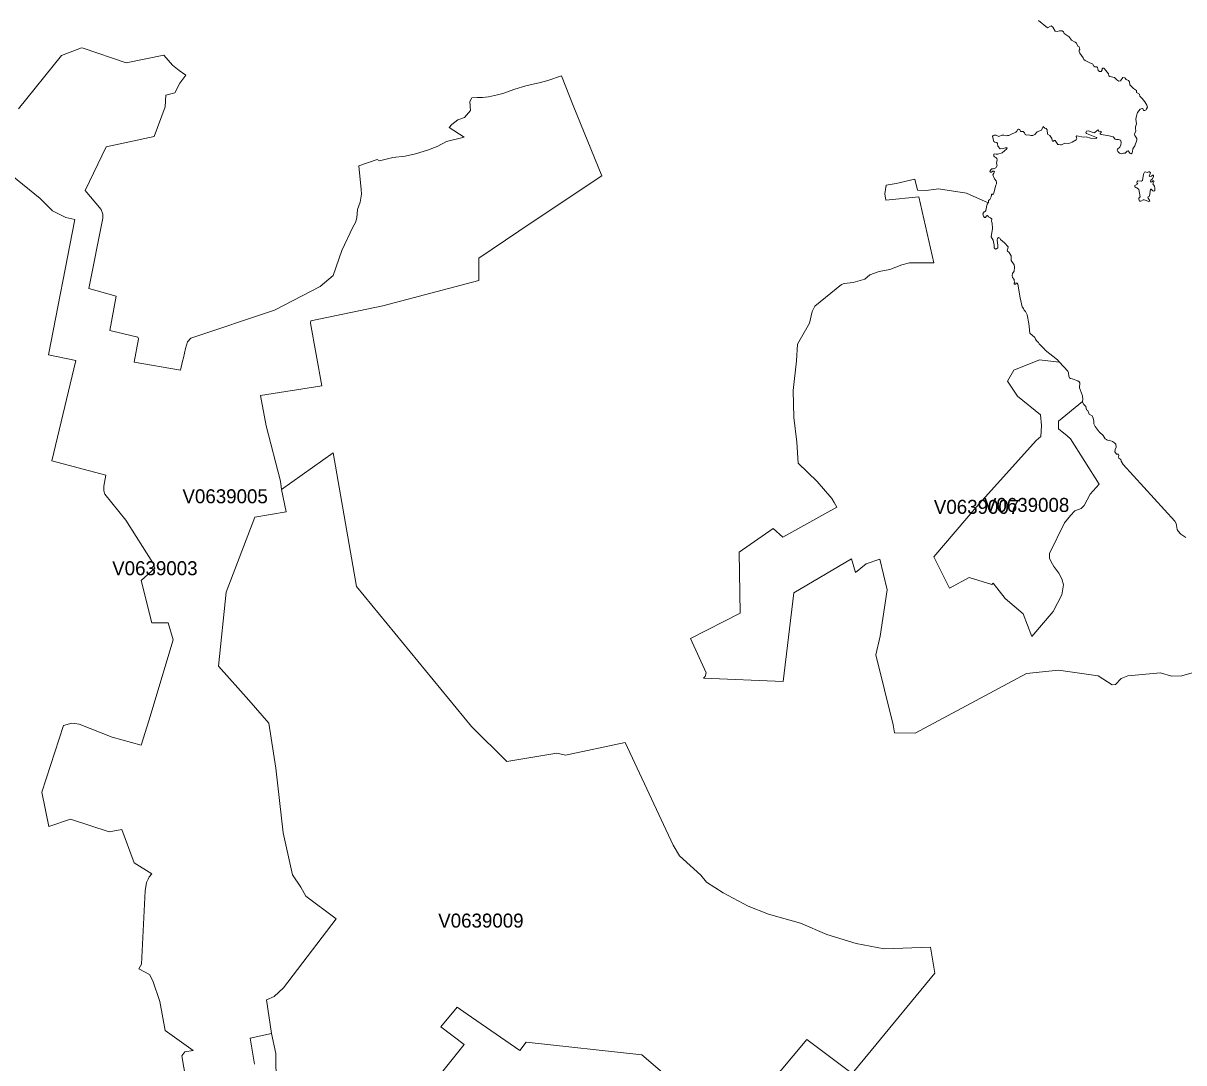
# Model space of a CAD drawing. Extents: x 369010 to 735936, y 6377141 to 6616555.
# Drawn here: x 431865 to 440156, y 6528960 to 6536384 of the extents above; entities that cross this region are included whole.
import ezdxf
from ezdxf.enums import TextEntityAlignment as Align

# ---------------------------------------------------------------- set-up
doc = ezdxf.new("R2010")
doc.units = 0
doc.header["$LTSCALE"] = 40
doc.layers.add('3', color=7, linetype='Continuous', lineweight=13)
doc.layers.add('4', color=7, linetype='Continuous')

msp = doc.modelspace()

# ---------------------------------------------------------------- linework, layer by layer
at = {"layer": '3'}
for points in [[(439887.96, 6535765.81), (439889.94, 6535773.76), (439896.23, 6535784.84), (439893.09, 6535799.57), (439879.18, 6535822.41), (439858.99, 6535845.42), (439841.78, 6535862.13), (439840.12, 6535877.53), (439819.6, 6535888.28), (439817.62, 6535904.01), (439797.76, 6535916.75), (439771.94, 6535944.39), (439769.45, 6535965.08), (439760.35, 6535974.51), (439744.96, 6535983.28), (439734.2, 6535993.21), (439721.95, 6535995.53), (439704.25, 6535971.7), (439693.16, 6535971.04), (439678.76, 6535980.14), (439661.88, 6535997.52), (439628.78, 6536003.81), (439621.99, 6536008.94), (439618.85, 6536023.34), (439589.22, 6536058.92), (439584.75, 6536063.72), (439577.64, 6536064.05), (439572.5, 6536058.92), (439572.17, 6536050.15), (439566.55, 6536039.89), (439553.47, 6536039.06), (439544.04, 6536046.18), (439543.21, 6536058.92), (439539.07, 6536068.35), (439534.27, 6536072.82), (439520.87, 6536073.48), (439512.92, 6536077.46), (439503.49, 6536093.67), (439495.05, 6536095.33), (439451.52, 6536117.84), (439442.42, 6536124.29), (439436.46, 6536137.37), (439414.61, 6536170.63), (439408.99, 6536180.9), (439408.66, 6536191.16), (439412.63, 6536195.46), (439408.66, 6536214.49), (439400.22, 6536220.12), (439389.95, 6536240.64), (439380.85, 6536249.75), (439355.2, 6536262.82), (439338.32, 6536285.83), (439302.24, 6536310.32), (439295.95, 6536323.39), (439288, 6536330.51), (439267.48, 6536330.18), (439251.59, 6536324.22), (439238.52, 6536326.54), (439221.31, 6536355.83), (439209.39, 6536365.76), (439182.08, 6536351.2), (439117.53, 6536403.83)], [(434409.11, 6535402.03), (434393.72, 6535411.63), (434261.98, 6535364.63), (434279.19, 6535197.14), (434281.18, 6535162.55), (434272.4, 6535106.77), (434252.54, 6535054.14), (434247.74, 6534994.56), (434238.97, 6534959.97), (434219.77, 6534927.2), (434140, 6534760.87), (434078.43, 6534582.79), (433985.59, 6534503.51), (433660.54, 6534334.2), (433061.25, 6534134.94), (433038.24, 6534108.12), (433022.85, 6534060.95), (433009.28, 6533993.59), (433002.66, 6533970.59), (432988.09, 6533906.04), (432656.26, 6533963.8), (432687.37, 6534128.81), (432682.41, 6534141.22), (432484.3, 6534189.39), (432529.48, 6534433.67), (432332.37, 6534488.62), (432433.32, 6534991.09), (432433.32, 6535020.05), (432421.74, 6535054.64), (432307.21, 6535189.36), (432458.15, 6535500.67), (432799.58, 6535575.81), (432878.7, 6535786.66), (432884.32, 6535871.24), (432947.88, 6535887.62), (432982.47, 6535956.97), (433025.83, 6536013.74), (432978.66, 6536046.34), (432931.49, 6536083.91), (432869.92, 6536157.06), (432600.98, 6536100.3), (432292.15, 6536206.05), (432281.56, 6536209.03), (432138.23, 6536153.26), (431832.05, 6535773.76)], [(431832.05, 6535773.76), (432138.23, 6536153.26), (432281.56, 6536209.03), (432292.15, 6536206.05), (432600.98, 6536100.3), (432869.92, 6536157.06), (432931.49, 6536083.91), (432978.66, 6536046.34), (433025.83, 6536013.74), (432982.47, 6535956.97), (432947.88, 6535887.62), (432884.32, 6535871.24), (432878.7, 6535786.66), (432799.58, 6535575.81), (432458.15, 6535500.67), (432307.21, 6535189.36), (432421.74, 6535054.64), (432433.32, 6535020.05), (432433.32, 6534991.09), (432332.37, 6534488.62), (432529.48, 6534433.67), (432484.3, 6534189.39), (432682.41, 6534141.22), (432687.37, 6534128.81), (432656.26, 6533963.8), (432988.09, 6533906.04), (433002.66, 6533970.59), (433009.28, 6533993.59), (433022.85, 6534060.95), (433038.24, 6534108.12), (433061.25, 6534134.94), (433660.54, 6534334.2), (433985.59, 6534503.51), (434078.43, 6534582.79), (434140, 6534760.87), (434219.77, 6534927.2), (434238.97, 6534959.97), (434247.74, 6534994.56), (434252.54, 6535054.14), (434272.4, 6535106.77), (434281.18, 6535162.55), (434279.19, 6535197.14), (434261.98, 6535364.63), (434393.72, 6535411.63), (434409.11, 6535402.03), (434504.28, 6535424.21), (434593.65, 6535433.81), (434667.3, 6535451.85), (434752.04, 6535477.83), (434821.22, 6535502.83), (434889.57, 6535539.4), (435014.52, 6535571.01), (434907.77, 6535639.37), (434925.98, 6535660.55), (434970.34, 6535693.32), (435017.5, 6535709.54), (435059.71, 6535760.52), (435055.9, 6535825.06), (435069.31, 6535850.05), (435107.87, 6535853.86), (435144.94, 6535854.19), (435188.3, 6535858.66), (435253.35, 6535871.57), (435291.41, 6535881.33), (435376.81, 6535912.94), (435456.25, 6535937.44), (435560.19, 6535961.77)], [(433516.88, 6528949.2), (433485.76, 6529134.56), (433638.52, 6529168.99), (433603.27, 6529410.29), (433656.56, 6529433.13), (433724.92, 6529493.87), (434101.11, 6529987.74), (433882.64, 6530149.27), (433848.88, 6530214.31), (433788.14, 6530300.87), (433721.61, 6530601.09), (433670.3, 6531063.35), (433619.16, 6531386.24), (433476.99, 6531548.6), (433259.02, 6531791.07), (433313.81, 6532321.84), (433519.53, 6532857.41), (433742.96, 6532895.48), (433709.86, 6533053.37), (433701.75, 6533113.44), (433601.12, 6533508.17), (433558.92, 6533724.15), (433998.16, 6533795.16), (433917.07, 6534241.85), (433918.56, 6534258.07), (434434.27, 6534366.14), (435119.45, 6534546.38), (435120.94, 6534705.26), (435500.61, 6534963.28), (435997.45, 6535292.97), (435794.88, 6535795.27), (435710.47, 6536008.77), (435612.16, 6535974.68), (435560.19, 6535961.77), (435456.25, 6535937.44), (435376.81, 6535912.94), (435291.41, 6535881.33), (435253.35, 6535871.57), (435188.3, 6535858.66), (435144.94, 6535854.19), (435107.87, 6535853.86), (435069.31, 6535850.05), (435055.9, 6535825.06), (435059.71, 6535760.52), (435017.5, 6535709.54), (434970.34, 6535693.32), (434925.98, 6535660.55), (434907.77, 6535639.37), (435014.52, 6535571.01), (434889.57, 6535539.4), (434821.22, 6535502.83), (434752.04, 6535477.83), (434667.3, 6535451.85), (434593.65, 6535433.81), (434504.28, 6535424.21), (434409.11, 6535402.03)], [(435560.19, 6535961.77), (435612.16, 6535974.68), (435710.47, 6536008.77), (435794.88, 6535795.27), (435997.45, 6535292.97), (435500.61, 6534963.28), (435120.94, 6534705.26), (435119.45, 6534546.38), (434434.27, 6534366.14), (433918.56, 6534258.07), (433917.07, 6534241.85), (433998.16, 6533795.16), (433558.92, 6533724.15), (433601.12, 6533508.17), (433701.75, 6533113.44), (433709.86, 6533053.37), (434078.1, 6533316.52), (434245.43, 6532361.56), (435067.82, 6531360.43), (435320.05, 6531110.85), (435677.37, 6531169.93), (435738.6, 6531157.35), (436165.6, 6531246.06), (436508.03, 6530514.54), (436553.71, 6530437.08), (436705.81, 6530299.71), (436746.03, 6530248.9), (436866.02, 6530174.42), (437043.6, 6530079.26), (437190.41, 6530022.16), (437417.64, 6529957.78), (437606.15, 6529876.85), (437816.51, 6529810.32), (438015.11, 6529772.25), (438346.45, 6529786.15), (438377.23, 6529598.97), (437921.77, 6529047.51), (437786.39, 6528882.5), (437463.65, 6529124.96), (436900.44, 6528454.84)], [(438968.25, 6535622.15), (438975.86, 6535626.46), (438985.3, 6535624.14), (438989.77, 6535611.07), (439008.63, 6535611.07), (439017.9, 6535601.13), (439023.03, 6535588.89), (439033.13, 6535584.92), (439050.51, 6535587.23), (439063.08, 6535582.93), (439078.97, 6535582.1), (439092.05, 6535589.72), (439109.42, 6535609.41), (439139.55, 6535621.33), (439152.46, 6535645.49), (439163.54, 6535635.23), (439173.47, 6535632.75), (439179.76, 6535622.15), (439183.4, 6535592.36), (439199.96, 6535582.6), (439213.03, 6535560.42), (439215.84, 6535547.68), (439218.49, 6535540.56), (439226.44, 6535542.05), (439230.41, 6535546.02), (439237.19, 6535546.85), (439256.56, 6535517.22), (439264.83, 6535518.05), (439275.26, 6535514.41), (439282.05, 6535514.74), (439305.55, 6535526.66), (439334.84, 6535525.5), (439358.51, 6535533.77), (439388.46, 6535550.49), (439391.11, 6535560.42), (439387.64, 6535574.16), (439393.1, 6535578.96), (439436.79, 6535569.85), (439458.97, 6535572.67), (439489.42, 6535562.74), (439532.12, 6535561.08), (439534.94, 6535564.72), (439532.12, 6535569.03), (439460.46, 6535597.49), (439456.16, 6535604.61), (439460.96, 6535613.38), (439477.17, 6535615.37), (439495.71, 6535607.92), (439518.55, 6535601.47), (439539.4, 6535621), (439547.02, 6535621.66), (439549, 6535610.57), (439559.6, 6535613.05), (439566.05, 6535609.91), (439565.55, 6535604.28), (439558.93, 6535599.48), (439558.11, 6535594.85), (439567.21, 6535590.38), (439622.16, 6535578.63), (439632.09, 6535577.8), (439651.28, 6535571.84), (439666.35, 6535556.78), (439674.62, 6535552.81), (439690.18, 6535552.81), (439704.74, 6535549.66), (439709.87, 6535534.27), (439706.73, 6535515.9), (439698.78, 6535499.02), (439683.72, 6535485.45), (439680.25, 6535476.84), (439684.22, 6535467.74), (439697.29, 6535455.82), (439711.69, 6535451.02), (439725.1, 6535456.65), (439738.17, 6535456.15), (439751.25, 6535471.21), (439758.37, 6535472.04), (439773.43, 6535453.01), (439781.37, 6535451.02), (439788.16, 6535457.81), (439790.8, 6535467.74), (439791.63, 6535487.1), (439805.87, 6535509.28), (439821.75, 6535549.66), (439821.59, 6535560.42), (439805.7, 6535581.27), (439803.38, 6535591.7), (439814.8, 6535615.04), (439811.66, 6535630.1), (439811.66, 6535643.84), (439818.44, 6535666.51), (439814.47, 6535698.62), (439817.78, 6535722.28), (439824.57, 6535745.29), (439845.92, 6535769.45), (439858.66, 6535775.41), (439866.11, 6535770.94), (439868.43, 6535761.84), (439877.53, 6535760.35), (439887.96, 6535765.81)], [(437223.01, 6532774.99), (437291.86, 6532714.08), (437677.15, 6532927.75), (437659.61, 6532960.19), (437642.07, 6532989.81), (437537.47, 6533111.46), (437401.09, 6533242.04), (437391.66, 6533392.65), (437371.47, 6533568.75), (437365.18, 6533762.05), (437389.51, 6533973.4), (437395.63, 6534091.57), (437483.18, 6534243.01), (437502.05, 6534324.77), (437521.58, 6534363.33), (437712.07, 6534517.91), (437730.28, 6534525.36), (437793.67, 6534533.47), (437878.74, 6534555.65), (437913.16, 6534587.42), (437979.53, 6534611.92), (438057.15, 6534625.49), (438141.56, 6534657.93), (438196.17, 6534672), (438370.45, 6534673.49), (438264.36, 6535145.17), (438028.19, 6535121.5), (438019.42, 6535166.02), (438030.84, 6535226.93), (438101.51, 6535239.01), (438235.23, 6535271.45), (438252.78, 6535192.34), (438316.16, 6535188.37), (438404.38, 6535201.61), (438604.31, 6535170.66), (438758.72, 6535101.15), (438761.04, 6535104.62), (438760.71, 6535117.2), (438770.14, 6535125.97), (438779.24, 6535143.35), (438781.56, 6535156.76), (438783.55, 6535162.71), (438788.35, 6535164.7), (438790.33, 6535160.4), (438794.3, 6535161.23), (438799.93, 6535169.83), (438801.42, 6535182.91), (438814.17, 6535226.93), (438818.8, 6535236.36), (438819.46, 6535247.45), (438816.32, 6535259.37), (438805.23, 6535272.78), (438793.31, 6535301.41), (438800.1, 6535312), (438803.57, 6535322.76), (438798.11, 6535326.73), (438791.33, 6535326.73), (438781.89, 6535319.61), (438774.28, 6535319.12), (438770.31, 6535325.07), (438776.76, 6535336.66), (438784.87, 6535342.95), (438796.62, 6535344.11), (438812.84, 6535351.22), (438823.6, 6535367.44), (438818.14, 6535384.49), (438822.11, 6535408.32), (438820.45, 6535417.76), (438814.5, 6535426.03), (438804.57, 6535430.5), (438798.61, 6535435.63), (438798.28, 6535448.21), (438805.06, 6535451.85), (438815.32, 6535448.21), (438826.74, 6535448.21), (438858.85, 6535457.81), (438891.79, 6535486.77), (438895.1, 6535494.22), (438880.37, 6535495.05), (438868.95, 6535488.26), (438844.78, 6535487.93), (438828.56, 6535506.8), (438826.58, 6535525.83), (438820.29, 6535532.62), (438806.72, 6535534.6), (438798.44, 6535538.91), (438790.17, 6535574.16), (438794.14, 6535581.27), (438800.93, 6535585.25), (438815.16, 6535584.92), (438835.02, 6535574.99), (438855.71, 6535583.76), (438870.77, 6535584.09), (438887.32, 6535579.29), (438896.42, 6535582.1), (438905.52, 6535582.1), (438919.76, 6535589.72), (438956, 6535606.6), (438964.44, 6535613.05), (438968.25, 6535622.15)], [(431617.06, 6535428.85), (431986.3, 6535132.43), (432030.32, 6535087.74), (432074.51, 6535044.38), (432168.68, 6534997.21)], [(432900.71, 6532102.55), (432783.53, 6532102.55), (432707.9, 6532405.09), (432805.21, 6532491.81), (432790.81, 6532531.37), (432598.17, 6532835.56), (432448.55, 6533021.26), (432441.27, 6533044.76), (432439.45, 6533077.2), (432455.67, 6533156.64), (432069.88, 6533257.6), (432241.17, 6533976.38), (432044.56, 6534016.1), (432234.06, 6534982.32), (432168.68, 6534997.21), (432074.51, 6535044.38), (432030.32, 6535087.74), (431986.3, 6535132.43), (431617.06, 6535428.85)], [(438724.46, 6535006.81), (438721.32, 6535023.03), (438729.59, 6535037.59), (438736.71, 6535040.08), (438743, 6535047.52), (438746.97, 6535071.36), (438752.76, 6535092.71), (438758.72, 6535101.15), (438604.31, 6535170.66), (438404.38, 6535201.61), (438316.16, 6535188.37), (438252.78, 6535192.34), (438235.23, 6535271.45), (438101.51, 6535239.01), (438030.84, 6535226.93), (438019.42, 6535166.02), (438028.19, 6535121.5), (438264.36, 6535145.17), (438370.45, 6534673.49), (438196.17, 6534672), (438141.56, 6534657.93), (438057.15, 6534625.49), (437979.53, 6534611.92), (437913.16, 6534587.42), (437878.74, 6534555.65), (437793.67, 6534533.47), (437730.28, 6534525.36), (437712.07, 6534517.91), (437521.58, 6534363.33), (437502.05, 6534324.77), (437483.18, 6534243.01), (437395.63, 6534091.57), (437389.51, 6533973.4), (437365.18, 6533762.05), (437371.47, 6533568.75), (437391.66, 6533392.65), (437401.09, 6533242.04), (437537.47, 6533111.46), (437642.07, 6532989.81), (437659.61, 6532960.19), (437677.15, 6532927.75), (437291.86, 6532714.08), (437223.01, 6532774.99), (436980.71, 6532605.68), (436986.84, 6532170.07), (436632.99, 6531990.33), (436744.37, 6531743.9), (436736.92, 6531719.57), (436724.68, 6531706.83), (437294.51, 6531683.82), (437371.47, 6532315.88), (437781.42, 6532558.68), (437809.89, 6532461.52), (437888.17, 6532522.26), (437984, 6532556.03), (438037.95, 6532337.23), (437987.97, 6532006.39), (437955.7, 6531872.66), (438081.15, 6531373.17), (438090.58, 6531315.08), (438238.38, 6531314.08), (439031.8, 6531740.75), (439260.53, 6531762.6), (439545.36, 6531723.38), (439643.84, 6531659.82), (439669.49, 6531661.31), (439710.04, 6531703.18), (439757.37, 6531722.05), (439990.9, 6531745.06), (440068.52, 6531720.73), (440142.83, 6531722.05), (440215.65, 6531743.73)], [(432168.68, 6534997.21), (432234.06, 6534982.32), (432044.56, 6534016.1), (432241.17, 6533976.38), (432069.88, 6533257.6), (432455.67, 6533156.64), (432439.45, 6533077.2), (432441.27, 6533044.76), (432448.55, 6533021.26), (432598.17, 6532835.56), (432790.81, 6532531.37), (432805.21, 6532491.81), (432707.9, 6532405.09), (432783.53, 6532102.55), (432900.71, 6532102.55), (432935.13, 6531979.91), (432761.68, 6531401.47), (432708.06, 6531227.86), (432499.19, 6531284.96), (432263.35, 6531378.8), (432211.38, 6531383.93), (432152.63, 6531368.04), (431997.55, 6530892.38), (432047.87, 6530648.1), (432202.28, 6530699.4), (432478.18, 6530608.87), (432569.53, 6530626.58), (432657.42, 6530387.76), (432782.37, 6530308.15), (432764.83, 6530287.13), (432756.39, 6530272.07), (432745.46, 6530246.09), (432735.37, 6530186.51), (432709.39, 6529663.18), (432690.85, 6529630.41), (432766.98, 6529589.04), (432790.48, 6529543.69), (432840.8, 6529396.89), (432877.7, 6529190.34), (433079.78, 6529048), (433018.55, 6529037.91), (432998.52, 6529009.44), (433026.99, 6528841.79)], [(439443.91, 6532939.17), (439422.23, 6532917.49), (439378.87, 6532902.1), (439345.93, 6532869.33), (439303.89, 6532815.87), (439196.81, 6532596.41), (439197.97, 6532563.31), (439209.55, 6532536.5), (439227.43, 6532504.56), (439264.34, 6532456.23), (439286.02, 6532416.67), (439296.28, 6532371.99), (439284.69, 6532301.81), (439222.3, 6532183.31), (439071.86, 6532004.73), (439009.29, 6532166.76), (438880.53, 6532276.33), (438795.46, 6532385.39), (438784.04, 6532375.3), (438623.34, 6532424.95), (438483.16, 6532348.48), (438369.62, 6532574.23), (438675.64, 6532930.07), (439102.47, 6533404.9), (439135.57, 6533433.03), (439140.7, 6533512.14), (439131.77, 6533587.28), (438967.26, 6533720.02), (438897.08, 6533827.1), (438941.77, 6533906.04), (439125.31, 6533980.02), (439265.66, 6533964.47), (439267.81, 6533964.13), (439264.67, 6533967.61), (439254.41, 6533979.2), (439166.85, 6534048.05), (439162.55, 6534054.83), (439144.84, 6534071.71), (439131.11, 6534086.11), (439122.33, 6534095.21), (439118.69, 6534103.82), (439109.26, 6534110.94), (439096.02, 6534127.98), (439092.87, 6534139.07), (439057.13, 6534170.85), (439048.68, 6534240.03), (439037.26, 6534301.93), (439024.52, 6534325.26), (439015.09, 6534335.86), (439011.45, 6534345.46), (439000.85, 6534358.53), (438986.29, 6534423.08), (438970.24, 6534520.39), (438967.09, 6534527.18), (438961.63, 6534528.01), (438953.19, 6534519.24), (438945.41, 6534520.06), (438944.58, 6534528.34), (438949.38, 6534535.45), (438945.41, 6534543.73), (438944.09, 6534552.83), (438933.49, 6534567.56), (438931.18, 6534582.95), (438931.51, 6534596.53), (438944.09, 6534613.9), (438947.56, 6534640.88), (438943.59, 6534658.59), (438923.4, 6534688.71), (438922.57, 6534721.65), (438916.61, 6534735.05), (438908.01, 6534746.64), (438897.91, 6534755.24), (438893.44, 6534764.02), (438898.24, 6534775.1), (438902.54, 6534787.35), (438876.06, 6534814.66), (438846.44, 6534839.65), (438842.47, 6534849.08), (438831.71, 6534853.06), (438825.42, 6534847.6), (438823.43, 6534836.51), (438828.07, 6534797.28), (438827.41, 6534779.74), (438817.81, 6534772.29), (438810.36, 6534770.8), (438801.59, 6534779.08), (438800.76, 6534798.11), (438795.13, 6534833.69), (438779.24, 6534858.68), (438790.66, 6534918.76), (438787.52, 6534955.67), (438782.55, 6534970.73), (438783.88, 6534983.81), (438775.93, 6534994.4), (438760.05, 6535002.34), (438753.26, 6535009.95), (438746.97, 6535008.8), (438739.52, 6534997.71), (438733.07, 6534997.21), (438724.46, 6535006.81)], [(440171.79, 6532711.44), (440135.71, 6532734.11), (440116.35, 6532756.62), (440109.23, 6532769.36), (440102.61, 6532811.73), (440092.85, 6532828.28), (439722.78, 6533232.61), (439709.38, 6533255.61), (439705.57, 6533269.02), (439693.32, 6533277.46), (439690.18, 6533286.07), (439692.5, 6533296.49), (439688.85, 6533305.43), (439676.61, 6533307.42), (439662.87, 6533323.3), (439666.35, 6533339.19), (439674.29, 6533355.41), (439670.32, 6533377.26), (439660.39, 6533387.52), (439647.81, 6533395.79), (439623.31, 6533406.55), (439615.54, 6533404.07), (439607.1, 6533407.71), (439604.78, 6533410.86), (439595.68, 6533416.81), (439580.61, 6533439.32), (439552.15, 6533465.14), (439524.01, 6533503.54), (439513.92, 6533522.57), (439513.59, 6533542.27), (439508.79, 6533563.78), (439501.67, 6533579.17), (439481.48, 6533591.42), (439470.39, 6533617.24), (439461.45, 6533623.53), (439456.65, 6533647.19), (439441.59, 6533661.59), (439432.16, 6533676.49), (439433.15, 6533683.11), (439262.02, 6533542.6), (439260.2, 6533487.65), (439323.26, 6533436.67), (439347.92, 6533415.16), (439552.64, 6533091.93), (439488.59, 6533019.44), (439443.91, 6532939.17)], [(436900.44, 6528454.84), (437463.65, 6529124.96), (437786.39, 6528882.5), (437921.77, 6529047.51), (438377.23, 6529598.97), (438346.45, 6529786.15), (438015.11, 6529772.25), (437816.51, 6529810.32), (437606.15, 6529876.85), (437417.64, 6529957.78), (437190.41, 6530022.16), (437043.6, 6530079.26), (436866.02, 6530174.42), (436746.03, 6530248.9), (436705.81, 6530299.71), (436553.71, 6530437.08), (436508.03, 6530514.54), (436165.6, 6531246.06), (435738.6, 6531157.35), (435677.37, 6531169.93), (435320.05, 6531110.85), (435067.82, 6531360.43), (434245.43, 6532361.56), (434078.1, 6533316.52), (433709.86, 6533053.37), (433742.96, 6532895.48), (433519.53, 6532857.41), (433313.81, 6532321.84), (433259.02, 6531791.07), (433476.99, 6531548.6), (433619.16, 6531386.24), (433670.3, 6531063.35), (433721.61, 6530601.09), (433788.14, 6530300.87), (433848.88, 6530214.31), (433882.64, 6530149.27), (434101.11, 6529987.74), (433724.92, 6529493.87), (433656.56, 6529433.13), (433603.27, 6529410.29), (433638.52, 6529168.99), (433668.65, 6529024.83), (433671.13, 6528803.39)], [(440215.65, 6531743.73), (440142.83, 6531722.05), (440068.52, 6531720.73), (439990.9, 6531745.06), (439757.37, 6531722.05), (439710.04, 6531703.18), (439669.49, 6531661.31), (439643.84, 6531659.82), (439545.36, 6531723.38), (439260.53, 6531762.6), (439031.8, 6531740.75), (438238.38, 6531314.08), (438090.58, 6531315.08), (438081.15, 6531373.17), (437955.7, 6531872.66), (437987.97, 6532006.39), (438037.95, 6532337.23), (437984, 6532556.03), (437888.17, 6532522.26), (437809.89, 6532461.52), (437781.42, 6532558.68), (437371.47, 6532315.88), (437294.51, 6531683.82), (436724.68, 6531706.83), (436736.92, 6531719.57), (436744.37, 6531743.9), (436632.99, 6531990.33), (436986.84, 6532170.07), (436980.71, 6532605.68), (437223.01, 6532774.99)], [(433026.99, 6528841.79), (432998.52, 6529009.44), (433018.55, 6529037.91), (433079.78, 6529048), (432877.7, 6529190.34), (432840.8, 6529396.89), (432790.48, 6529543.69), (432766.98, 6529589.04), (432690.85, 6529630.41), (432709.39, 6529663.18), (432735.37, 6530186.51), (432745.46, 6530246.09), (432756.39, 6530272.07), (432764.83, 6530287.13), (432782.37, 6530308.15), (432657.42, 6530387.76), (432569.53, 6530626.58), (432478.18, 6530608.87), (432202.28, 6530699.4), (432047.87, 6530648.1), (431997.55, 6530892.38), (432152.63, 6531368.04), (432211.38, 6531383.93), (432263.35, 6531378.8), (432499.19, 6531284.96), (432708.06, 6531227.86), (432761.68, 6531401.47), (432935.13, 6531979.91), (432900.71, 6532102.55)], [(434795.89, 6528815.8), (435014.03, 6529089.38), (434848.03, 6529216.98), (434965.37, 6529357.83), (435035.87, 6529305.86), (435411.73, 6529046.68), (435458.24, 6529105.93), (436285.1, 6529015.23), (436612.47, 6528736.19)], [(436612.47, 6528736.19), (436285.1, 6529015.23), (435458.24, 6529105.93), (435411.73, 6529046.68), (435035.87, 6529305.86), (434965.37, 6529357.83), (434848.03, 6529216.98), (435014.03, 6529089.38), (434795.89, 6528815.8)], [(433671.13, 6528803.39), (433668.65, 6529024.83), (433638.52, 6529168.99), (433485.76, 6529134.56), (433516.88, 6528949.2)]]:
    msp.add_lwpolyline(points, dxfattribs=at)
for points in [[(439912.45, 6535323.75), (439903.35, 6535322.92), (439894.58, 6535317.46), (439883.16, 6535322.92), (439875.54, 6535320.27), (439869.58, 6535306.04), (439861.97, 6535260.86), (439854.36, 6535256.56), (439829.04, 6535258.05), (439823.91, 6535253.25), (439821.92, 6535244.64), (439827.38, 6535237.85), (439806.53, 6535224.45), (439806.86, 6535214.85), (439812.82, 6535209.72), (439821.92, 6535208.23), (439836.15, 6535196.31), (439843.77, 6535145.17), (439835.82, 6535135.74), (439834.17, 6535126.97), (439840.12, 6535113.56), (439850.39, 6535113.89), (439867.1, 6535123.82), (439872.56, 6535123.82), (439905.83, 6535110.75), (439912.95, 6535116.7), (439899.87, 6535138.55), (439901.03, 6535143.19), (439910.3, 6535148.32), (439918.74, 6535198.63), (439923.87, 6535199.46), (439935.29, 6535188.04), (439942.9, 6535185.22), (439949.19, 6535190.02), (439950.35, 6535205.75), (439946.05, 6535220.48), (439935.79, 6535237.52), (439942.9, 6535251.76), (439941.25, 6535257.71), (439935.79, 6535257.71), (439929.83, 6535250.93), (439923.54, 6535249.77), (439919.07, 6535256.06), (439919.9, 6535264), (439929.83, 6535270.29), (439940.92, 6535286.51), (439940.09, 6535299.26), (439933.3, 6535299.26), (439925.03, 6535291.64), (439913.11, 6535288.99), (439907.98, 6535292.47), (439919.57, 6535315.14)], [(439433.15, 6533683.11), (439433.32, 6533684.43), (439435.8, 6533697.18), (439433.32, 6533722.17), (439411.3, 6533779.6), (439413.29, 6533814.85), (439408.99, 6533823.13), (439399.06, 6533829.75), (439359.83, 6533845.3), (439347.58, 6533847.29), (439340.47, 6533851.26), (439335.34, 6533862.35), (439332.52, 6533888), (439327.06, 6533897.93), (439267.81, 6533964.13), (439265.66, 6533964.47), (439125.31, 6533980.02), (438941.77, 6533906.04), (438897.08, 6533827.1), (438967.26, 6533720.02), (439131.77, 6533587.28), (439140.7, 6533512.14), (439135.57, 6533433.03), (439102.47, 6533404.9), (438675.64, 6532930.07), (438369.62, 6532574.23), (438483.16, 6532348.48), (438623.34, 6532424.95), (438784.04, 6532375.3), (438795.46, 6532385.39), (438880.53, 6532276.33), (439009.29, 6532166.76), (439071.86, 6532004.73), (439222.3, 6532183.31), (439284.69, 6532301.81), (439296.28, 6532371.99), (439286.02, 6532416.67), (439264.34, 6532456.23), (439227.43, 6532504.56), (439209.55, 6532536.5), (439197.97, 6532563.31), (439196.81, 6532596.41), (439303.89, 6532815.87), (439345.93, 6532869.33), (439378.87, 6532902.1), (439422.23, 6532917.49), (439443.91, 6532939.17), (439488.59, 6533019.44), (439552.64, 6533091.93), (439347.92, 6533415.16), (439323.26, 6533436.67), (439260.2, 6533487.65), (439262.02, 6533542.6)]]:
    msp.add_lwpolyline(points, close=True, dxfattribs=at)

# ---------------------------------------------------------------- texts
at = {"layer": '4'}
for s, p in [('V0639005', (433307.24, 6532955.55)), ('V0639007', (438675.64, 6532880.07)), ('V0639008', (439033.51, 6532893.64)), ('V0639003', (432805.21, 6532441.81)), ('V0639009', (435134.61, 6529925.09))]:
    msp.add_text(s, height=100, dxfattribs=at).set_placement(p, align=Align.CENTER)

doc.saveas('drawing.dxf')
